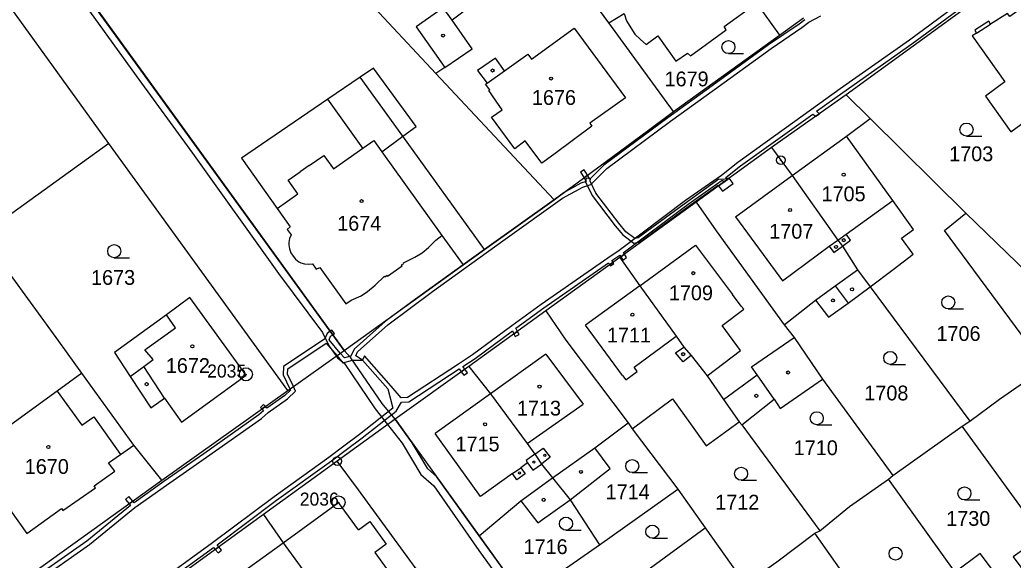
# Model space of a CAD drawing. Extents: x -644096 to -634268, y -1141430 to -1133463.
# Drawn here: x -638419.9 to -638305.9, y -1138719.8 to -1138657.8 of the extents above; entities that cross this region are included whole.
import ezdxf

# ---------------------------------------------------------------- set-up
doc = ezdxf.new("R2010")
doc.units = 0
for name, color, linetype in [('_CIVIL_CONSTRUCTION', 7, 'Continuous'), ('B_Hranice _3D', 7, 'Continuous'), ('M_Svah_Nasyp', 7, 'Continuous'), ('M_Svah_Zarez', 7, 'Continuous'), ('svrsek_osa_sjezdy', 7, 'Continuous'), ('svrsek_osa_terminal_VRT', 7, 'Continuous'), ('svrsek_osa_VRT', 7, 'Continuous'), ('terminal_VRT', 7, 'Continuous')]:
    doc.layers.add(name, color=color, linetype=linetype)

msp = doc.modelspace()

# ---------------------------------------------------------------- linework, layer by layer
at = {"layer": '_CIVIL_CONSTRUCTION'}
for centre, radius in [((-638332.6, -1138673.89), 0.5), ((-638332.6, -1138673.89), 0.0303), ((-638393.99, -1138698.48), 0.75), ((-638393.99, -1138698.48), 0.03), ((-638383.52, -1138708.46), 0.5), ((-638383.52, -1138708.46), 0.0303), ((-638383.36, -1138713.19), 0.75), ((-638383.36, -1138713.19), 0.03)]:
    msp.add_circle(centre, radius, dxfattribs=at)
at = {"layer": 'B_Hranice _3D'}
for points in [[(-638323.94, -1138779.5), (-638328.1, -1138772.22), (-638328.31, -1138771.98), (-638329.89, -1138770.2), (-638331.05, -1138768.29), (-638332.05, -1138766.92), (-638335.84, -1138761.72), (-638339.14, -1138757.37), (-638350.3, -1138741.56), (-638358.35, -1138729.91), (-638361.53, -1138724.93), (-638362.06, -1138724.19), (-638367.23, -1138717.02), (-638372.13, -1138710.22), (-638373.13, -1138709.33), (-638374.93, -1138706.34), (-638376.88, -1138703.63), (-638378.37, -1138701.84), (-638381.94, -1138696.58), (-638382.73, -1138695.73), (-638415.64, -1138650.26)], [(-638414.61, -1138653), (-638406.6, -1138664.21), (-638400.12, -1138673.06), (-638390.26, -1138686.91), (-638385.21, -1138693.67), (-638384.43, -1138695.26), (-638383.62, -1138696.36), (-638383.47, -1138696.57), (-638382.7, -1138697.24), (-638379.17, -1138702.44), (-638377.74, -1138704.25), (-638376.07, -1138706.37), (-638373.91, -1138709.97), (-638372.43, -1138711.29), (-638367.25, -1138718.72), (-638362.35, -1138725.49)], [(-638310.22, -1138654.44), (-638317.85, -1138660.11), (-638325.8, -1138665.69), (-638329.08, -1138668.07), (-638337.53, -1138674.13), (-638339.42, -1138675.63), (-638343.54, -1138678.53), (-638351.16, -1138684.26), (-638352.47, -1138685.12), (-638360.11, -1138690.44), (-638363.46, -1138692.89), (-638367.98, -1138696.24), (-638369.61, -1138697.31), (-638375.44, -1138701.13), (-638376.18, -1138701.17), (-638377.33, -1138699.84), (-638380.39, -1138696.34), (-638380.61, -1138696.84), (-638377.71, -1138700.16), (-638377.14, -1138702.37), (-638380.96, -1138705.38), (-638382.74, -1138706.73), (-638384.49, -1138708.02), (-638390.77, -1138712.54), (-638397.82, -1138717.82), (-638404.3, -1138722.53)], [(-638403.84, -1138722.81), (-638397.71, -1138718.36), (-638397.52, -1138718.59), (-638397.11, -1138718.3), (-638397.31, -1138718.06), (-638390.47, -1138712.94), (-638384.19, -1138708.42), (-638382.44, -1138707.13), (-638380.66, -1138705.78), (-638376.76, -1138702.71), (-638376.14, -1138701.67), (-638375.28, -1138701.63), (-638369.53, -1138697.86), (-638369.28, -1138698.18), (-638368.87, -1138697.89), (-638369.11, -1138697.58), (-638367.7, -1138696.66), (-638363.4, -1138693.47), (-638363.23, -1138693.83), (-638362.82, -1138693.54), (-638363, -1138693.17), (-638359.81, -1138690.84), (-638352.4, -1138685.69), (-638352.25, -1138685.91), (-638351.84, -1138685.61), (-638351.98, -1138685.4), (-638351.09, -1138684.8), (-638350.97, -1138684.98), (-638350.56, -1138684.69), (-638350.68, -1138684.51), (-638343.24, -1138678.93), (-638339.32, -1138676.17), (-638339.14, -1138676.4), (-638338.73, -1138676.1), (-638338.91, -1138675.87), (-638337.23, -1138674.53), (-638328.93, -1138668.58), (-638328.59, -1138668.84), (-638328.17, -1138668.54), (-638328.51, -1138668.27), (-638325.5, -1138666.09), (-638317.55, -1138660.51), (-638310.12, -1138654.99)], [(-638329.85, -1138657.75), (-638330.51, -1138658.26), (-638334, -1138660.64), (-638340.5, -1138665.35), (-638345.58, -1138669.02), (-638352.9, -1138674.45), (-638354.52, -1138676.06), (-638354.8, -1138675.61), (-638355.19, -1138675.9), (-638354.93, -1138676.32), (-638355.54, -1138676.54), (-638357.46, -1138677.58), (-638358.63, -1138678.44), (-638366.62, -1138684.14), (-638369.07, -1138685.89), (-638374.97, -1138690.14), (-638378.01, -1138692.42), (-638381.59, -1138695.58), (-638381.94, -1138696.41), (-638382.69, -1138696.6), (-638383.16, -1138696.04), (-638384.44, -1138694.53), (-638384.27, -1138694.11), (-638384.03, -1138693.94), (-638384.32, -1138693.53), (-638384.67, -1138693.79), (-638384.93, -1138694.42), (-638389.67, -1138697.58), (-638389.72, -1138698.54), (-638388.95, -1138700.15), (-638388.89, -1138700.28), (-638389.54, -1138700.91), (-638391.58, -1138702.35), (-638391.76, -1138702.16), (-638392.16, -1138702.45), (-638391.97, -1138702.66), (-638392.52, -1138703.14), (-638398.81, -1138707.6), (-638403.4, -1138710.79), (-638406.84, -1138713.24), (-638406.99, -1138713.05), (-638407.39, -1138713.34), (-638407.23, -1138713.54), (-638412.24, -1138717.63), (-638418.53, -1138722.05)], [(-638418.25, -1138722.47), (-638411.94, -1138718.03), (-638406.73, -1138713.78), (-638403.12, -1138711.19), (-638398.53, -1138708), (-638392.2, -1138703.54), (-638391.45, -1138702.88), (-638389.22, -1138701.29), (-638388.29, -1138700.4), (-638388.54, -1138699.86), (-638389.22, -1138698.44), (-638389.19, -1138697.86), (-638384.78, -1138694.91), (-638383.57, -1138696.33), (-638382.87, -1138697.16), (-638381.75, -1138696.87), (-638380.61, -1138696.84), (-638381.38, -1138696.36), (-638381.17, -1138695.88), (-638377.69, -1138692.8), (-638372.59, -1138688.98), (-638364.5, -1138683.16), (-638357.65, -1138678.24), (-638355.34, -1138677), (-638354.42, -1138676.68), (-638352.58, -1138674.83), (-638345.28, -1138669.42), (-638340.2, -1138665.75), (-638333.72, -1138661.04), (-638330.21, -1138658.66), (-638329.4, -1138658.04), (-638328, -1138657.29)]]:
    msp.add_lwpolyline(points, dxfattribs=at)
for points in [[(-638354.8, -1138675.61), (-638355.18, -1138674.98), (-638355.6, -1138675.24), (-638355.19, -1138675.9)], [(-638354.96, -1138675.96), (-638355.02, -1138676.37), (-638354.26, -1138677.93), (-638351.61, -1138681.43), (-638350.75, -1138682.47), (-638349.49, -1138683.43), (-638348.76, -1138683.27), (-638343.38, -1138679.32), (-638339.81, -1138676.74), (-638339.74, -1138676.83), (-638338.52, -1138675.95), (-638339.21, -1138676.12), (-638339.7, -1138676.05), (-638343.68, -1138678.92), (-638348.96, -1138682.81), (-638349.37, -1138682.89), (-638350.41, -1138682.11), (-638351.21, -1138681.13), (-638353.84, -1138677.67), (-638354.5, -1138676.29), (-638354.46, -1138676.04)], [(-638339.74, -1138676.83), (-638339.29, -1138677.44), (-638338.08, -1138676.56), (-638338.52, -1138675.95)], [(-638350.97, -1138684.98), (-638350.73, -1138685.35), (-638350.31, -1138685.07), (-638350.56, -1138684.69)], [(-638352.25, -1138685.91), (-638352.17, -1138686.03), (-638351.75, -1138685.75), (-638351.84, -1138685.61)], [(-638384.32, -1138693.53), (-638384.03, -1138693.94), (-638383.83, -1138693.79), (-638384.13, -1138693.39)], [(-638363.23, -1138693.83), (-638363.08, -1138694.12), (-638362.64, -1138693.9), (-638362.82, -1138693.54)], [(-638369.28, -1138698.18), (-638368.97, -1138698.59), (-638368.57, -1138698.29), (-638368.87, -1138697.89)], [(-638392.33, -1138702.27), (-638392.16, -1138702.45), (-638391.76, -1138702.16), (-638391.97, -1138701.93)], [(-638407.81, -1138712.84), (-638407.39, -1138713.34), (-638406.99, -1138713.05), (-638407.43, -1138712.52)], [(-638397.52, -1138718.59), (-638397.19, -1138718.98), (-638396.81, -1138718.66), (-638397.11, -1138718.3)]]:
    msp.add_lwpolyline(points, close=True, dxfattribs=at)
at = {"layer": 'M_Svah_Nasyp'}
for p, q in [((-638368.02, -1138661.08), (-638370.34, -1138657.8)), ((-638361.23, -1138662.27), (-638356.32, -1138658.72)), ((-638356.32, -1138658.72), (-638350.42, -1138666.71)), ((-638310.14, -1138659.29), (-638308.52, -1138658.26)), ((-638371.18, -1138663.24), (-638368.02, -1138661.08)), ((-638365.35, -1138662.16), (-638367.41, -1138663.57)), ((-638364.3, -1138663.63), (-638365.35, -1138662.16)), ((-638364.3, -1138663.63), (-638361.63, -1138661.71)), ((-638361.63, -1138661.71), (-638361.23, -1138662.27)), ((-638367.41, -1138663.57), (-638366.3, -1138665.02)), ((-638366.3, -1138665.02), (-638364.3, -1138663.63)), ((-638375.99, -1138671.14), (-638380.89, -1138664.34)), ((-638366.49, -1138665.16), (-638366.3, -1138665.02)), ((-638366, -1138665.8), (-638366.49, -1138665.16)), ((-638366.12, -1138665.89), (-638366, -1138665.8)), ((-638364.93, -1138667.59), (-638366.12, -1138665.89)), ((-638380.57, -1138672.49), (-638384.59, -1138666.87)), ((-638350.42, -1138666.71), (-638354.53, -1138669.64)), ((-638365.81, -1138668.93), (-638364.58, -1138668.09)), ((-638364.58, -1138668.09), (-638364.93, -1138667.59)), ((-638363.13, -1138672.56), (-638365.81, -1138668.93)), ((-638354.28, -1138669.98), (-638358.5, -1138673.11)), ((-638354.53, -1138669.64), (-638354.28, -1138669.98)), ((-638380.57, -1138672.49), (-638379.32, -1138671.61)), ((-638379.32, -1138671.61), (-638378.38, -1138672.91)), ((-638378.38, -1138672.91), (-638375.99, -1138671.14)), ((-638361.95, -1138671.66), (-638363.13, -1138672.56)), ((-638360.03, -1138674.24), (-638361.95, -1138671.66)), ((-638331.29, -1138675.65), (-638325.08, -1138671.11)), ((-638383.96, -1138674.88), (-638380.57, -1138672.49)), ((-638378.38, -1138672.91), (-638371.5, -1138682.54)), ((-638386.72, -1138674.5), (-638385.05, -1138673.33)), ((-638385.05, -1138673.33), (-638383.96, -1138674.88)), ((-638359.51, -1138673.86), (-638360.03, -1138674.24)), ((-638358.5, -1138673.11), (-638359.51, -1138673.86)), ((-638389.13, -1138676.19), (-638387.76, -1138675.23)), ((-638386.72, -1138674.5), (-638387.76, -1138675.23)), ((-638388.03, -1138677.75), (-638389.13, -1138676.19)), ((-638337.79, -1138680.39), (-638331.29, -1138675.65)), ((-638390.41, -1138679.43), (-638388.03, -1138677.75)), ((-638325.11, -1138682.37), (-638319.76, -1138678.51)), ((-638337.79, -1138680.39), (-638332.42, -1138687.75)), ((-638327.04, -1138683.76), (-638326.06, -1138683.05)), ((-638326.06, -1138683.05), (-638325.11, -1138682.37)), ((-638325.53, -1138683.76), (-638324.6, -1138683.08)), ((-638324.6, -1138683.08), (-638325.11, -1138682.37)), ((-638348.8, -1138688.3), (-638342.4, -1138683.64)), ((-638342.4, -1138683.64), (-638338.14, -1138689.3)), ((-638332.42, -1138687.75), (-638327.04, -1138683.76)), ((-638327.04, -1138683.76), (-638326.51, -1138684.47)), ((-638326.51, -1138684.47), (-638325.53, -1138683.76)), ((-638326.35, -1138688.32), (-638323.79, -1138686.47)), ((-638348.8, -1138688.3), (-638355.01, -1138692.83)), ((-638328.63, -1138689.97), (-638326.35, -1138688.32)), ((-638326.35, -1138688.32), (-638324.89, -1138690.29)), ((-638337.14, -1138690.64), (-638338.14, -1138689.3)), ((-638402.08, -1138693.12), (-638403.12, -1138691.64)), ((-638405.61, -1138695.67), (-638402.08, -1138693.12)), ((-638350.76, -1138698.61), (-638355.01, -1138692.83)), ((-638349.44, -1138697.64), (-638344.62, -1138694.1)), ((-638404.65, -1138696.77), (-638405.61, -1138695.67)), ((-638344.68, -1138695.99), (-638343.75, -1138695.34)), ((-638405.7, -1138697.56), (-638404.65, -1138696.77)), ((-638359.58, -1138696.17), (-638365.93, -1138700.73)), ((-638359.58, -1138696.17), (-638355.28, -1138701.89)), ((-638343.81, -1138697.06), (-638344.68, -1138695.99)), ((-638342.88, -1138696.33), (-638343.81, -1138697.06)), ((-638407.27, -1138698.73), (-638405.7, -1138697.56)), ((-638403.34, -1138701.21), (-638405.7, -1138697.56)), ((-638349.08, -1138698.14), (-638349.44, -1138697.64)), ((-638350.76, -1138698.61), (-638350.4, -1138699.11)), ((-638350.4, -1138699.11), (-638349.08, -1138698.14)), ((-638339.2, -1138701.36), (-638335.31, -1138698.53)), ((-638333.38, -1138701.34), (-638335.31, -1138698.53)), ((-638415.65, -1138700.4), (-638412.84, -1138704.32)), ((-638365.93, -1138700.73), (-638372.29, -1138705.29)), ((-638361.71, -1138706.42), (-638355.28, -1138701.89)), ((-638412.84, -1138704.32), (-638411.46, -1138703.37)), ((-638411.46, -1138703.37), (-638408.4, -1138707.69)), ((-638368.16, -1138711.03), (-638372.29, -1138705.29)), ((-638360.84, -1138707.66), (-638359.87, -1138706.97)), ((-638359.87, -1138706.97), (-638359.09, -1138708.01)), ((-638358.79, -1138710.38), (-638353.96, -1138706.91)), ((-638360.84, -1138707.66), (-638361.84, -1138708.38)), ((-638359.09, -1138708.01), (-638360.08, -1138708.78)), ((-638363.41, -1138709.88), (-638362.46, -1138709.2)), ((-638361.67, -1138708.63), (-638362.46, -1138709.2)), ((-638362.46, -1138709.2), (-638361.94, -1138709.92)), ((-638361.84, -1138708.38), (-638361.67, -1138708.63)), ((-638361.67, -1138708.63), (-638361.06, -1138709.48)), ((-638361.06, -1138709.48), (-638360.08, -1138708.78)), ((-638363.41, -1138709.88), (-638367.09, -1138712.52)), ((-638362.89, -1138710.6), (-638363.41, -1138709.88)), ((-638361.94, -1138709.92), (-638362.89, -1138710.6)), ((-638362.45, -1138713), (-638358.79, -1138710.38)), ((-638367.09, -1138712.52), (-638368.16, -1138711.03)), ((-638389.71, -1138717.83), (-638383.36, -1138713.19)), ((-638381.09, -1138716.34), (-638383.36, -1138713.19)), ((-638381.09, -1138716.34), (-638379.76, -1138715.37)), ((-638379.76, -1138715.37), (-638377.89, -1138717.98)), ((-638396.02, -1138722.39), (-638389.71, -1138717.83)), ((-638377.89, -1138717.98), (-638379.21, -1138718.94)), ((-638379.21, -1138718.94), (-638375.82, -1138723.57))]:
    msp.add_line(p, q, dxfattribs=at)
for points in [[(-638341.05, -1138698.66), (-638337.24, -1138695.74), (-638339.34, -1138692.86), (-638336.85, -1138691.01), (-638337.14, -1138690.64)], [(-638335.31, -1138698.53), (-638335.95, -1138697.61), (-638331.09, -1138694.26)]]:
    msp.add_lwpolyline(points, dxfattribs=at)
at = {"layer": 'M_Svah_Zarez'}
for centre, radius in [((-638371.36, -1138659.57), 0.175), ((-638365.69, -1138663.58), 0.175), ((-638358.97, -1138664.51), 0.175), ((-638325.39, -1138675.55), 0.175), ((-638380.72, -1138678.58), 0.175), ((-638331.54, -1138679.61), 0.175), ((-638325.38, -1138683.07), 0.175), ((-638326.27, -1138683.84), 0.175), ((-638342.66, -1138686.86), 0.175), ((-638324.43, -1138688.71), 0.175), ((-638326.63, -1138689.99), 0.175), ((-638349.63, -1138691.63), 0.175), ((-638400.14, -1138695.26), 0.175), ((-638343.81, -1138696.16), 0.175), ((-638331.77, -1138698.27), 0.175), ((-638405.39, -1138699.61), 0.175), ((-638360.3, -1138699.89), 0.175), ((-638335.41, -1138700.95), 0.175), ((-638366.54, -1138704.22), 0.175), ((-638416.67, -1138706.82), 0.175), ((-638359.69, -1138707.78), 0.117), ((-638360.94, -1138708.55), 0.117), ((-638355.55, -1138709.68), 0.175), ((-638362.6, -1138709.81), 0.117), ((-638359.82, -1138712.89), 0.175)]:
    msp.add_circle(centre, radius, dxfattribs=at)
at = {"layer": 'svrsek_osa_sjezdy'}
for p, q in [((-638338.62, -1138661.64), (-638336.87, -1138661.64)), ((-638311.29, -1138671.12), (-638309.54, -1138671.12)), ((-638409.11, -1138685.08), (-638407.36, -1138685.08)), ((-638313.38, -1138690.97), (-638311.63, -1138690.97)), ((-638320.04, -1138697.35), (-638318.29, -1138697.35)), ((-638328.48, -1138704.27), (-638326.73, -1138704.27)), ((-638349.66, -1138709.77), (-638347.91, -1138709.77)), ((-638337.16, -1138710.64), (-638335.41, -1138710.64)), ((-638311.53, -1138712.91), (-638309.78, -1138712.91)), ((-638357.26, -1138716.38), (-638355.51, -1138716.38)), ((-638347.35, -1138717.3), (-638345.6, -1138717.3))]:
    msp.add_line(p, q, dxfattribs=at)
for centre in [(-638338.62, -1138660.89), (-638311.29, -1138670.37), (-638409.11, -1138684.33), (-638313.38, -1138690.22), (-638320.04, -1138696.6), (-638328.48, -1138703.52), (-638349.66, -1138709.02), (-638337.16, -1138709.89), (-638311.53, -1138712.16), (-638357.26, -1138715.63), (-638347.35, -1138716.55), (-638319.43, -1138719.07)]:
    msp.add_circle(centre, 0.75, dxfattribs=at)
at = {"layer": 'svrsek_osa_terminal_VRT'}
msp.add_arc((-642050.26, -1145189.6), 8802.25, 41.413152, 75.317049, dxfattribs=at)
at = {"layer": 'terminal_VRT'}
for p, q in [((-638372.18, -1138663.93), (-638397.39, -1138636.93)), ((-638415.64, -1138650.26), (-638382.73, -1138695.73)), ((-638304.33, -1138651.24), (-638325.1, -1138666.37)), ((-638352.34, -1138658.1), (-638356.99, -1138651.73)), ((-638344.91, -1138668.3), (-638352.34, -1138658.1)), ((-638332.75, -1138659.51), (-638330, -1138657.52)), ((-638344.91, -1138668.3), (-638332.75, -1138659.51)), ((-638325.1, -1138666.37), (-638333.68, -1138672.43)), ((-638325.1, -1138666.37), (-638322.35, -1138669.09)), ((-638322.35, -1138669.09), (-638311.35, -1138679.97)), ((-638409.72, -1138671.95), (-638424.34, -1138682.49)), ((-638333.68, -1138672.43), (-638342.33, -1138678.72)), ((-638366.62, -1138684.14), (-638358.63, -1138678.44)), ((-638342.33, -1138678.72), (-638351.08, -1138685.06)), ((-638369.07, -1138685.89), (-638366.62, -1138684.14)), ((-638351.08, -1138685.06), (-638359.56, -1138691.19)), ((-638382.73, -1138695.73), (-638369.07, -1138685.89)), ((-638322.35, -1138688.44), (-638310.9, -1138703.85)), ((-638359.56, -1138691.19), (-638368.41, -1138697.56)), ((-638389.2, -1138700.33), (-638382.73, -1138695.73)), ((-638368.41, -1138697.56), (-638376.88, -1138703.63)), ((-638406.86, -1138706.6), (-638412.81, -1138698.34)), ((-638327.82, -1138699.05), (-638319.76, -1138710.08)), ((-638403.63, -1138710.64), (-638389.2, -1138700.33)), ((-638376.88, -1138703.63), (-638383.52, -1138708.46)), ((-638350.14, -1138704.06), (-638349.65, -1138704.72)), ((-638349.65, -1138704.72), (-638344.44, -1138711.68)), ((-638337.38, -1138703.92), (-638337.07, -1138704.27)), ((-638337.07, -1138704.27), (-638328.14, -1138716.46)), ((-638319.76, -1138710.08), (-638311.78, -1138704.45)), ((-638311.78, -1138704.45), (-638310.9, -1138703.85)), ((-638302.62, -1138717.07), (-638311.78, -1138704.45)), ((-638403.63, -1138710.64), (-638406.86, -1138706.6)), ((-638383.52, -1138708.46), (-638391.99, -1138714.58)), ((-638320.26, -1138710.51), (-638319.76, -1138710.08)), ((-638312.6, -1138721.2), (-638320.26, -1138710.51)), ((-638353.4, -1138718.07), (-638344.44, -1138711.68)), ((-638344.44, -1138711.68), (-638341.29, -1138716.1)), ((-638356.77, -1138712.89), (-638353.4, -1138718.07)), ((-638391.99, -1138714.58), (-638400.5, -1138720.76)), ((-638341.29, -1138716.1), (-638336.68, -1138722.59)), ((-638367.23, -1138717.02), (-638362.06, -1138724.19)), ((-638328.7, -1138716.73), (-638328.14, -1138716.46)), ((-638318.59, -1138731.08), (-638328.7, -1138716.73))]:
    msp.add_line(p, q, dxfattribs=at)
for points in [[(-638409.72, -1138671.95), (-638430.02, -1138643.85), (-638430.85, -1138642.7), (-638442.45, -1138626.6), (-638447.79, -1138619.2), (-638468.19, -1138590.94), (-638485.96, -1138566.31), (-638488.71, -1138562.48), (-638517.53, -1138522.47), (-638519.13, -1138521.38), (-638521.13, -1138520.61), (-638523.39, -1138520.1), (-638524.08, -1138520.01)], [(-638360.26, -1138647.24), (-638360.83, -1138647.64), (-638363.81, -1138649.75), (-638362.34, -1138651.77), (-638370.34, -1138657.8), (-638371.35, -1138656.37), (-638374.47, -1138658.58), (-638371.18, -1138663.24), (-638372.18, -1138663.93)], [(-638304.33, -1138651.24), (-638302.12, -1138654.34), (-638306.32, -1138657.39), (-638306.58, -1138657.02), (-638308.52, -1138658.26), (-638308.74, -1138657.92), (-638310.35, -1138658.96), (-638310.14, -1138659.29), (-638310.63, -1138659.6), (-638306.91, -1138664.89), (-638309.1, -1138666.52), (-638306.2, -1138670.61), (-638303.92, -1138668.95), (-638300.69, -1138674.08), (-638297.97, -1138678.41), (-638295.53, -1138676.89), (-638285.75, -1138669.96)], [(-638352.34, -1138658.1), (-638350.59, -1138657.02), (-638350.31, -1138657.88), (-638349.64, -1138658.99), (-638349.34, -1138659.41), (-638348.69, -1138660.03), (-638348.07, -1138660.58), (-638346.73, -1138659.59), (-638344.66, -1138662.5), (-638343.3, -1138661.6), (-638342.96, -1138661.89), (-638338.88, -1138658.9), (-638339.11, -1138658.53), (-638335.41, -1138655.83), (-638332.75, -1138659.51)], [(-638366.62, -1138684.14), (-638375.99, -1138671.14), (-638374.45, -1138670.01), (-638379.37, -1138663.3), (-638380.89, -1138664.34), (-638384.59, -1138666.87), (-638394.51, -1138673.65), (-638390.41, -1138679.43), (-638388.92, -1138681.52), (-638389.26, -1138681.84), (-638388.8, -1138682.45)], [(-638358.63, -1138678.44), (-638361.52, -1138675.34), (-638372.18, -1138663.93)], [(-638358.63, -1138678.44), (-638356.99, -1138677.23), (-638355.99, -1138676.49), (-638347.78, -1138670.42), (-638344.91, -1138668.3)], [(-638322.35, -1138688.44), (-638319.72, -1138686.45), (-638317.41, -1138684.69), (-638318.76, -1138682.84), (-638317.37, -1138681.84), (-638319.76, -1138678.51), (-638325.08, -1138671.11), (-638322.35, -1138669.09)], [(-638389.2, -1138700.33), (-638400.98, -1138684.07), (-638409.72, -1138671.95)], [(-638333.68, -1138672.43), (-638332.6, -1138673.89), (-638331.29, -1138675.65), (-638326.06, -1138683.05), (-638325.53, -1138683.76), (-638323.79, -1138686.47), (-638322.35, -1138688.44)], [(-638342.33, -1138678.72), (-638340.03, -1138682.01), (-638332.23, -1138692.81)], [(-638303.25, -1138698.39), (-638302.32, -1138697.53), (-638313.82, -1138681.95), (-638311.35, -1138679.97)], [(-638311.35, -1138679.97), (-638297.27, -1138693.64), (-638295.01, -1138691.94)], [(-638412.81, -1138698.34), (-638415.47, -1138694.65), (-638424.34, -1138682.49)], [(-638388.8, -1138682.45), (-638388.98, -1138682.89), (-638389.06, -1138683.35), (-638389.07, -1138683.6), (-638389, -1138684.07), (-638388.83, -1138684.51), (-638388.58, -1138684.91), (-638388.29, -1138685.26), (-638387.93, -1138685.54), (-638387.7, -1138685.66), (-638387.27, -1138685.8), (-638386.81, -1138685.84), (-638386.36, -1138685.79)], [(-638386.36, -1138685.79), (-638385.93, -1138686.4), (-638385.53, -1138686.19), (-638382.54, -1138690.37), (-638381.9, -1138689.96), (-638380.78, -1138689.46), (-638380.06, -1138688.98), (-638379.15, -1138688.23), (-638378.09, -1138687.21), (-638378.05, -1138687.27), (-638377.8, -1138687.09), (-638377.73, -1138687.19), (-638376.06, -1138686.02), (-638376.13, -1138685.92), (-638375.88, -1138685.74), (-638375.91, -1138685.68), (-638374.6, -1138685.04), (-638373.77, -1138684.53), (-638373.03, -1138683.92), (-638372.2, -1138683.07), (-638371.5, -1138682.54), (-638369.07, -1138685.89)], [(-638351.08, -1138685.06), (-638348.8, -1138688.3), (-638344.62, -1138694.1), (-638343.75, -1138695.34), (-638342.88, -1138696.33), (-638341.05, -1138698.66), (-638339.2, -1138701.36), (-638337.38, -1138703.92)], [(-638332.23, -1138692.81), (-638328.63, -1138689.97), (-638327.12, -1138691.92), (-638324.89, -1138690.29), (-638322.35, -1138688.44)], [(-638403.12, -1138691.64), (-638409.09, -1138695.98), (-638407.27, -1138698.73), (-638404.89, -1138702.32), (-638403.34, -1138701.21), (-638401.38, -1138703.96), (-638393.97, -1138698.56), (-638400.42, -1138689.64), (-638403.12, -1138691.64)], [(-638359.56, -1138691.19), (-638357.26, -1138694.55), (-638350.14, -1138704.06)], [(-638332.23, -1138692.81), (-638331.09, -1138694.26), (-638327.82, -1138699.05)], [(-638368.41, -1138697.56), (-638365.93, -1138700.73), (-638361.71, -1138706.42), (-638360.84, -1138707.66), (-638360.66, -1138707.91), (-638360.08, -1138708.78), (-638358.79, -1138710.38), (-638356.77, -1138712.89)], [(-638412.81, -1138698.34), (-638415.65, -1138700.4), (-638425.66, -1138707.64), (-638419.15, -1138716.75), (-638415.16, -1138713.89), (-638414.99, -1138714.13), (-638411.25, -1138711.52), (-638411.43, -1138711.28), (-638409.05, -1138709.59), (-638409.75, -1138708.65), (-638408.4, -1138707.69), (-638406.86, -1138706.6)], [(-638337.07, -1138704.27), (-638333.38, -1138701.34), (-638332.66, -1138702.39), (-638327.82, -1138699.05)], [(-638310.9, -1138703.85), (-638307.49, -1138701.33), (-638303.25, -1138698.39)], [(-638349.65, -1138704.72), (-638345.04, -1138701.28), (-638342.98, -1138704.17), (-638341.16, -1138706.7), (-638337.38, -1138703.92)], [(-638376.88, -1138703.63), (-638374.53, -1138706.89), (-638367.23, -1138717.02)], [(-638356.77, -1138712.89), (-638352.18, -1138709.31), (-638353.96, -1138706.91), (-638350.14, -1138704.06)], [(-638368.56, -1138728.91), (-638381.06, -1138711.74), (-638383.52, -1138708.46)], [(-638421.36, -1138723.52), (-638418.5, -1138721.31), (-638403.63, -1138710.64)], [(-638328.14, -1138716.46), (-638324.73, -1138713.64), (-638320.26, -1138710.51)], [(-638367.23, -1138717.02), (-638362.45, -1138713), (-638360.51, -1138715.55), (-638356.77, -1138712.89)], [(-638391.99, -1138714.58), (-638389.71, -1138717.83), (-638385.53, -1138723.6)], [(-638351.14, -1138732.97), (-638355.72, -1138726.55), (-638349.99, -1138722.4), (-638348.56, -1138721.44), (-638341.29, -1138716.1)], [(-638336.68, -1138722.59), (-638333.07, -1138720), (-638328.7, -1138716.73)], [(-638302.62, -1138717.07), (-638305.94, -1138719.45), (-638304.08, -1138721.96), (-638303.27, -1138723.18), (-638305.45, -1138724.77), (-638309.71, -1138719.07), (-638312.6, -1138721.2)], [(-638362.06, -1138724.19), (-638357.7, -1138721.04), (-638353.4, -1138718.07)]]:
    msp.add_lwpolyline(points, dxfattribs=at)

# ---------------------------------------------------------------- texts
at = {"layer": '_CIVIL_CONSTRUCTION'}
for s, p in [('2035', (-638398.44, -1138698.85)), ('2036', (-638387.81, -1138713.56))]:
    msp.add_text(s, height=1.5, dxfattribs=at).set_placement(p)
at = {"layer": 'svrsek_osa_VRT'}
for s, p in [('1679', (-638345.95, -1138665.4)), ('1676', (-638361.17, -1138667.53)), ('1703', (-638313.28, -1138674)), ('1705', (-638327.93, -1138678.6)), ('1674', (-638383.52, -1138681.98)), ('1707', (-638333.93, -1138682.9)), ('1673', (-638411.77, -1138688.2)), ('1709', (-638345.45, -1138689.97)), ('1711', (-638352.56, -1138694.82)), ('1706', (-638314.74, -1138694.64)), ('1672', (-638403.19, -1138698.32)), ('1708', (-638323.02, -1138701.47)), ('1713', (-638362.89, -1138703.21)), ('1715', (-638369.94, -1138707.32)), ('1710', (-638331.12, -1138707.76)), ('1670', (-638419.38, -1138709.91)), ('1714', (-638352.71, -1138712.82)), ('1712', (-638340.13, -1138714.01)), ('1730', (-638313.62, -1138715.88)), ('1716', (-638362.13, -1138719.12))]:
    msp.add_text(s, height=1.7, dxfattribs=at).set_placement(p)

doc.saveas('drawing.dxf')
